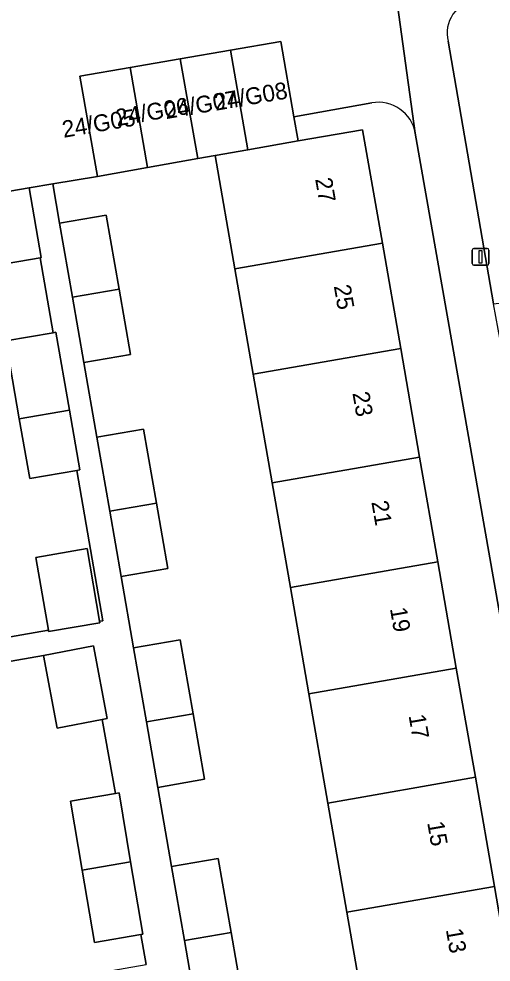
# Model space of a CAD drawing. Extents: x 162879 to 165540, y 384011 to 385181.
# Drawn here: x 164205.3 to 164233.3, y 384617.9 to 384673.9 of the extents above; entities that cross this region are included whole.
import ezdxf

# ---------------------------------------------------------------- set-up
doc = ezdxf.new("R2010")
doc.units = 0
for name, color, linetype in [('IMGEO_Erf', 7, 'Continuous'), ('IMGEO_Groenvoorziening', 7, 'Continuous'), ('IMGEO_Lichtmast', 7, 'Continuous'), ('IMGEO_Pand', 7, 'Continuous'), ('IMGEO_Pand_nummerreeks', 7, 'Continuous'), ('IMGEO_Voetpad_open', 7, 'Continuous')]:
    doc.layers.add(name, color=color, linetype=linetype)

msp = doc.modelspace()

# ---------------------------------------------------------------- linework, layer by layer
at = {"layer": 'IMGEO_Erf'}
for points in [[(164226.23, 384668.884), (164221.597, 384668.057), (164221.846, 384666.624), (164225.676, 384667.291), (164226.849, 384660.554), (164227.937, 384654.304), (164229.061, 384647.85), (164230.142, 384641.638), (164231.238, 384635.343), (164232.368, 384628.855), (164233.498, 384622.367), (164234.523, 384616.478), (164237.602, 384617.014), (164228.804, 384667.08)], [(164225.772, 384614.954), (164224.747, 384620.843), (164223.617, 384627.331), (164222.487, 384633.819), (164221.391, 384640.114), (164220.31, 384646.326), (164219.186, 384652.78), (164218.098, 384659.03), (164216.925, 384665.767), (164215.886, 384665.583), (164212.908, 384665.053), (164209.93, 384664.524), (164207.286, 384664.078), (164207.691, 384661.748), (164210.458, 384662.23), (164211.223, 384657.833), (164211.899, 384653.951), (164209.132, 384653.469), (164209.903, 384649.044), (164212.67, 384649.526), (164213.435, 384645.129), (164214.111, 384641.247), (164211.344, 384640.765), (164212.08, 384636.537), (164214.847, 384637.019), (164215.612, 384632.622), (164216.288, 384628.74), (164213.521, 384628.258), (164214.34, 384623.561), (164217.107, 384624.043), (164217.872, 384619.646), (164218.548, 384615.764)], [(164211.502, 384610.809), (164210.332, 384617.303), (164212.827, 384617.752), (164212.509, 384619.519), (164209.753, 384619.055), (164209.029, 384623.348), (164208.338, 384627.445), (164211, 384627.893), (164210.209, 384632.282), (164207.552, 384631.78), (164206.737, 384636.095), (164200.374, 384634.977)]]:
    msp.add_lwpolyline(points, dxfattribs=at)
msp.add_lwpolyline([(164207.299, 384655.241), (164206.53, 384659.695), (164203.861, 384659.23), (164203.141, 384663.364), (164200.596, 384662.896), (164197.62, 384662.348), (164196.341, 384662.113), (164197.496, 384655.482), (164200.973, 384656.087), (164201.618, 384652.383), (164202.048, 384649.913), (164198.571, 384649.307), (164198.63, 384648.969), (164199.714, 384642.74), (164200.8, 384636.502), (164207.026, 384637.586), (164206.285, 384641.912), (164209.324, 384642.433), (164210.063, 384638.115), (164210.251, 384638.147), (164208.709, 384647.075), (164205.915, 384646.589), (164205.299, 384650.131), (164204.494, 384654.753)], close=True, dxfattribs=at)
msp.add_arc((164226.62, 384666.702), 2.217, 9.8287, 100.1215, dxfattribs=at)
at = {"layer": 'IMGEO_Groenvoorziening'}
msp.add_lwpolyline([(164230.757, 384672.544), (164233.436, 384656.951), (164234.927, 384657.141), (164238.588, 384657.606), (164235.82, 384673.343)], dxfattribs=at)
msp.add_arc((164232.608, 384673.045), 1.917, 95.0749, 195.155, dxfattribs=at)
at = {"layer": 'IMGEO_Lichtmast'}
for p, q in [((164232.184, 384659.346), (164232.184, 384660.146)), ((164232.184, 384660.146), (164232.184, 384659.346)), ((164232.284, 384660.246), (164233.074, 384660.246)), ((164233.074, 384660.246), (164232.284, 384660.246)), ((164233.174, 384660.146), (164233.174, 384659.346)), ((164233.174, 384659.346), (164233.174, 384660.146)), ((164233.074, 384659.246), (164232.284, 384659.246)), ((164232.284, 384659.246), (164233.074, 384659.246))]:
    msp.add_line(p, q, dxfattribs=at)
msp.add_lwpolyline([(164232.604, 384660.121), (164232.754, 384660.121), (164232.754, 384659.371), (164232.604, 384659.371), (164232.604, 384660.121)], dxfattribs=at)
for centre, start, end in [((164232.284, 384660.146), 90, 180), ((164232.284, 384660.146), 90, 180), ((164233.074, 384660.146), 0, 90), ((164233.074, 384660.146), 360, 90), ((164232.284, 384659.346), 180, 270), ((164232.284, 384659.346), 180, 270), ((164233.074, 384659.346), 270, 0), ((164233.074, 384659.346), 270, 0)]:
    msp.add_arc(centre, 0.1, start, end, dxfattribs=at)
at = {"layer": 'IMGEO_Pand'}
for points in [[(164218.866, 384666.105), (164221.846, 384666.624), (164221.597, 384668.057), (164220.817, 384672.537), (164217.837, 384672.018)], [(164218.866, 384666.105), (164217.837, 384672.018), (164214.856, 384671.5), (164215.886, 384665.583), (164216.925, 384665.767)], [(164215.886, 384665.583), (164214.856, 384671.5), (164211.876, 384670.981), (164212.908, 384665.053)], [(164212.908, 384665.053), (164211.876, 384670.981), (164208.896, 384670.462), (164209.93, 384664.524)], [(164218.098, 384659.03), (164226.849, 384660.554), (164225.676, 384667.291), (164221.846, 384666.624), (164218.866, 384666.105), (164216.925, 384665.767)], [(164205.88, 384663.841), (164203.572, 384663.439), (164203.141, 384663.364), (164203.861, 384659.23), (164206.53, 384659.695), (164206.6, 384659.707)], [(164211.223, 384657.833), (164210.458, 384662.23), (164207.691, 384661.748), (164208.456, 384657.351)], [(164218.098, 384659.03), (164219.186, 384652.78), (164227.937, 384654.304), (164226.849, 384660.554)], [(164211.223, 384657.833), (164208.456, 384657.351), (164209.132, 384653.469), (164211.899, 384653.951)], [(164207.299, 384655.241), (164204.494, 384654.753), (164205.299, 384650.131), (164208.274, 384650.649), (164207.469, 384655.271)], [(164220.31, 384646.326), (164229.061, 384647.85), (164227.937, 384654.304), (164219.186, 384652.78)], [(164208.274, 384650.649), (164205.299, 384650.131), (164205.915, 384646.589), (164208.709, 384647.075), (164208.89, 384647.106)], [(164213.435, 384645.129), (164212.67, 384649.526), (164209.903, 384649.044), (164210.668, 384644.647)], [(164220.31, 384646.326), (164221.391, 384640.114), (164230.142, 384641.638), (164229.061, 384647.85)], [(164213.435, 384645.129), (164210.668, 384644.647), (164211.344, 384640.765), (164214.111, 384641.247)], [(164209.324, 384642.433), (164206.285, 384641.912), (164207.026, 384637.586), (164207.04, 384637.502), (164210.079, 384638.022), (164210.063, 384638.115)], [(164222.487, 384633.819), (164231.238, 384635.343), (164230.142, 384641.638), (164221.391, 384640.114)], [(164215.612, 384632.622), (164214.847, 384637.019), (164212.08, 384636.537), (164212.845, 384632.14)], [(164209.708, 384636.656), (164206.737, 384636.095), (164207.552, 384631.78), (164210.209, 384632.282), (164210.523, 384632.341)], [(164222.487, 384633.819), (164223.617, 384627.331), (164232.368, 384628.855), (164231.238, 384635.343)], [(164215.612, 384632.622), (164212.845, 384632.14), (164213.521, 384628.258), (164216.288, 384628.74)], [(164224.747, 384620.843), (164233.498, 384622.367), (164232.368, 384628.855), (164223.617, 384627.331)], [(164211.218, 384627.93), (164211, 384627.893), (164208.338, 384627.445), (164209.029, 384623.348), (164211.906, 384623.849)], [(164217.872, 384619.646), (164217.107, 384624.043), (164214.34, 384623.561), (164215.105, 384619.164)], [(164211.906, 384623.849), (164209.029, 384623.348), (164209.753, 384619.055), (164212.509, 384619.519), (164212.632, 384619.54)], [(164224.747, 384620.843), (164225.772, 384614.954), (164229.598, 384615.62), (164234.523, 384616.478), (164233.498, 384622.367)], [(164217.872, 384619.646), (164215.105, 384619.164), (164215.781, 384615.282), (164218.548, 384615.764)]]:
    msp.add_lwpolyline(points, close=True, dxfattribs=at)
at = {"layer": 'IMGEO_Voetpad_open'}
for points in [[(164231.518, 384679.046), (164227.252, 384678.291), (164228.804, 384667.08), (164237.602, 384617.014), (164237.654, 384616.721), (164237.832, 384615.677), (164242.331, 384589.234)], [(164228.804, 384667.08), (164227.252, 384678.291)], [(164203.937, 384674.168), (164200.878, 384673.627), (164200.981, 384673.046), (164189.961, 384671.148), (164190.621, 384667.28), (164193.601, 384667.799), (164196.582, 384668.318), (164199.562, 384668.836), (164202.542, 384669.355), (164203.572, 384663.439), (164205.88, 384663.841), (164207.286, 384664.078), (164209.93, 384664.524), (164208.896, 384670.462), (164211.876, 384670.981), (164214.856, 384671.5), (164217.837, 384672.018), (164220.817, 384672.537), (164221.597, 384668.057), (164226.23, 384668.884)], [(164235.932, 384643.425), (164233.436, 384656.951), (164230.757, 384672.544)], [(164215.781, 384615.282), (164215.105, 384619.164), (164214.34, 384623.561), (164213.521, 384628.258), (164212.845, 384632.14), (164212.08, 384636.537), (164211.344, 384640.765), (164210.668, 384644.647), (164209.903, 384649.044), (164209.132, 384653.469), (164208.456, 384657.351), (164207.691, 384661.748), (164207.286, 384664.078), (164205.88, 384663.841), (164206.6, 384659.707), (164206.53, 384659.695), (164207.299, 384655.241), (164207.469, 384655.271), (164208.274, 384650.649), (164208.89, 384647.106), (164208.709, 384647.075), (164210.251, 384638.147), (164210.063, 384638.115), (164210.079, 384638.022), (164207.04, 384637.502), (164207.026, 384637.586), (164200.8, 384636.502)], [(164200.374, 384634.977), (164206.737, 384636.095), (164209.708, 384636.656), (164210.523, 384632.341), (164210.209, 384632.282), (164211, 384627.893), (164211.218, 384627.93), (164211.906, 384623.849), (164212.632, 384619.54), (164212.509, 384619.519), (164212.827, 384617.752)]]:
    msp.add_lwpolyline(points, dxfattribs=at)
for centre, radius, start, end in [((164232.608, 384673.045), 1.917, 95.0749, 195.155), ((164226.62, 384666.702), 2.217, 9.8287, 100.1215)]:
    msp.add_arc(centre, radius, start, end, dxfattribs=at)

# ---------------------------------------------------------------- texts
at = {"layer": 'IMGEO_Pand_nummerreeks'}
for s, rotation, p in [('24/G08', 9.6974, (164216.957, 384668.416)), ('24/G07', 9.6974, (164214.009, 384667.919)), ('24/G06', 9.6974, (164211.103, 384667.498)), ('24/G05', 9.6974, (164207.93, 384666.81)), ('27', 279.8767, (164222.856, 384664.367)), ('25', 279.8767, (164223.962, 384658.015)), ('23', 279.8767, (164225.068, 384651.664)), ('21', 279.8767, (164226.193, 384645.2)), ('19', 279.8767, (164227.295, 384638.87)), ('17', 279.8767, (164228.401, 384632.519)), ('15', 279.8767, (164229.507, 384626.167)), ('13', 279.8767, (164230.613, 384619.815))]:
    msp.add_text(s, height=1, rotation=rotation, dxfattribs=at).set_placement(p)

doc.saveas('drawing.dxf')
